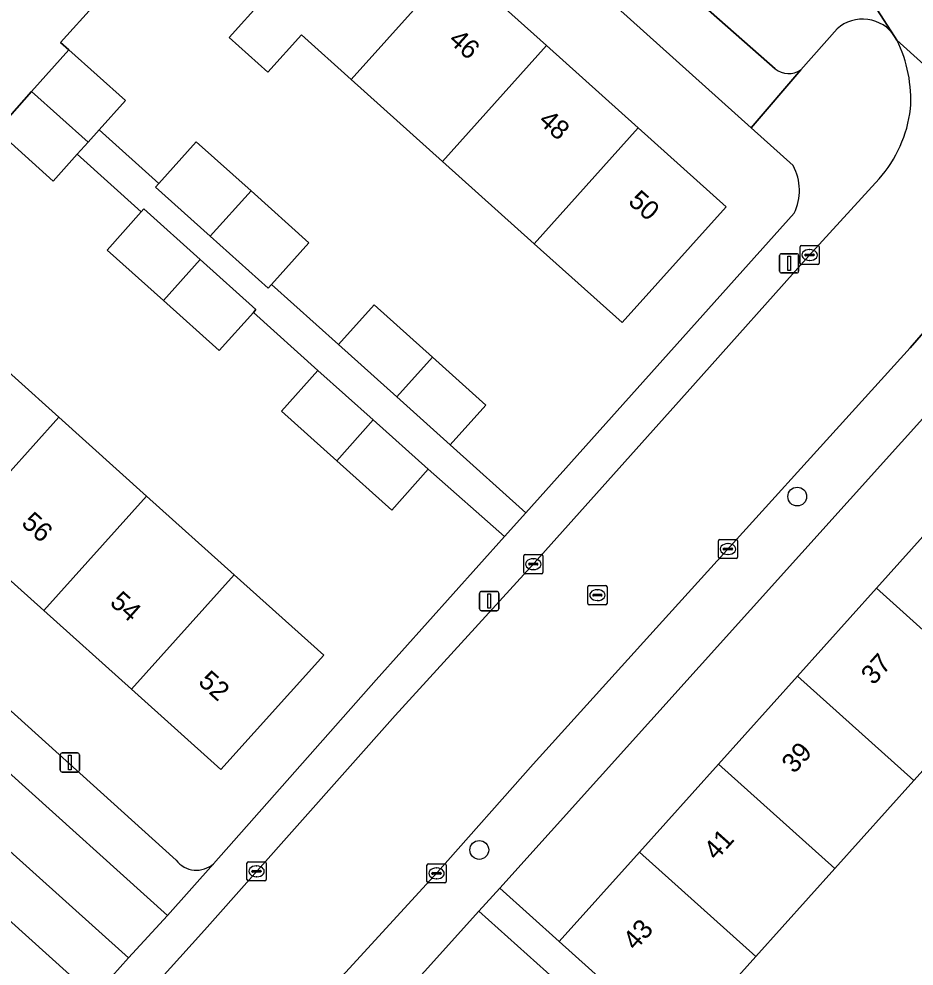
# Model space of a CAD drawing. Extents: x 159039 to 160102, y 381214 to 382524.
# Drawn here: x 159439.83 to 159486.33, y 382070.28 to 382119.49 of the extents above; entities that cross this region are included whole.
import ezdxf

# ---------------------------------------------------------------- set-up
doc = ezdxf.new("R2010")
doc.units = 0
for name, color, linetype in [('IMGEO_Boom', 7, 'Continuous'), ('IMGEO_Erf', 7, 'Continuous'), ('IMGEO_Groenvoorziening', 7, 'Continuous'), ('IMGEO_Kolk', 7, 'Continuous'), ('IMGEO_Lichtmast', 7, 'Continuous'), ('IMGEO_Pand', 7, 'Continuous'), ('IMGEO_Pand_nummerreeks', 7, 'Continuous'), ('IMGEO_Parkeervlak_open', 7, 'Continuous'), ('IMGEO_Rijbaan_lokaal_open', 7, 'Continuous'), ('IMGEO_Rioolput', 7, 'Continuous'), ('IMGEO_Voetpad_open', 7, 'Continuous')]:
    doc.layers.add(name, color=color, linetype=linetype)

msp = doc.modelspace()

# ---------------------------------------------------------------- linework, layer by layer
at = {"layer": 'IMGEO_Boom'}
for centre in [(159480.262, 382094.672), (159463.742, 382076.312)]:
    msp.add_circle(centre, 0.489, dxfattribs=at)
at = {"layer": 'IMGEO_Erf'}
for points in [[(159480.053, 382111.865), (159477.871, 382113.826), (159455.834, 382133.63), (159455.565, 382133.334), (159453.186, 382130.712), (159457.897, 382126.484), (159462.482, 382122.369), (159467.235, 382118.104), (159471.999, 382113.828), (159476.565, 382109.73), (159471.164, 382103.711), (159466.598, 382107.809), (159461.833, 382112.085), (159457.081, 382116.35), (159454.502, 382118.664), (159452.754, 382116.716), (159450.748, 382118.517), (159452.496, 382120.465), (159449.921, 382122.776)], [(159449.921, 382122.776), (159447.753, 382120.372), (159445.621, 382122.295), (159441.99, 382118.269), (159442.422, 382117.881), (159445.36, 382115.245), (159443.998, 382113.727), (159447.097, 382110.945), (159449.039, 382113.109), (159451.883, 382110.557), (159454.888, 382107.86), (159452.946, 382105.695), (159456.432, 382102.566), (159458.284, 382104.629), (159461.309, 382101.914), (159464.079, 382099.428), (159462.228, 382097.366), (159466.167, 382093.83), (159480.109, 382109.39)], [(159447.332, 382104.853), (159444.401, 382107.483), (159446.182, 382109.469), (159442.855, 382112.454), (159441.607, 382111.063), (159438.669, 382113.699), (159432.686, 382107.057), (159437.336, 382102.884), (159441.895, 382098.793), (159446.455, 382094.7), (159451.014, 382090.609), (159455.662, 382086.437), (159450.321, 382080.486), (159445.673, 382084.658), (159441.114, 382088.749), (159436.554, 382092.841), (159431.994, 382096.933), (159427.345, 382101.105), (159424.019, 382097.413), (159447.998, 382075.782)], [(159449.93, 382075.598), (159458.384, 382085.144), (159465.06, 382092.595), (159461.093, 382096.089), (159459.193, 382093.971), (159456.334, 382096.537), (159453.463, 382099.114), (159455.363, 382101.231), (159452.005, 382104.244), (159450.224, 382102.258), (159447.332, 382104.853)], [(159490.855, 382103.242), (159464.803, 382074.327), (159467.896, 382071.551), (159472.072, 382076.204), (159476.172, 382080.773), (159480.272, 382085.34), (159484.372, 382089.909), (159488.471, 382094.476)], [(159442.459, 382069.847), (159418.503, 382091.427), (159418.239, 382091.137), (159415.202, 382087.803), (159419.558, 382083.893), (159424.207, 382079.721), (159428.857, 382075.549), (159433.506, 382071.376), (159438.245, 382067.123), (159432.861, 382061.124), (159428.122, 382065.377), (159423.473, 382069.55), (159418.824, 382073.722), (159414.174, 382077.895)], [(159490.416, 382084.484), (159486.316, 382079.916), (159482.217, 382075.348), (159478.117, 382070.78), (159473.94, 382066.126), (159481.274, 382059.543), (159482.775, 382061.215), (159480.72, 382063.059), (159483.397, 382066.042), (159485.922, 382068.855), (159487.977, 382067.011)]]:
    msp.add_lwpolyline(points, dxfattribs=at)
msp.add_lwpolyline([(159464.008, 382064.367), (159468.237, 382069.079), (159463.725, 382073.13), (159446.933, 382054.493), (159451.482, 382050.41), (159455.709, 382055.12), (159459.858, 382059.743)], close=True, dxfattribs=at)
for centre, radius, start, end in [((159477.607, 382110.572), 2.767, 334.725, 27.8673), ((159449.048, 382076.575), 1.316, 217.0622, 312.0572)]:
    msp.add_arc(centre, radius, start, end, dxfattribs=at)
at = {"layer": 'IMGEO_Groenvoorziening'}
msp.add_lwpolyline([(159438.669, 382113.699), (159440.485, 382115.723), (159442.422, 382117.881), (159441.99, 382118.269), (159445.621, 382122.295), (159447.785, 382124.693), (159445.306, 382126.931), (159450.694, 382132.935), (159453.186, 382130.712), (159455.565, 382133.334), (159455.834, 382133.63), (159457.882, 382135.885), (159453.41, 382139.902), (159447.77, 382133.461), (159440.797, 382126.746), (159434.692, 382130.55)], dxfattribs=at)
at = {"layer": 'IMGEO_Kolk'}
for p, q in [((159480.405, 382106.797), (159480.405, 382107.649)), ((159480.48, 382107.723), (159481.332, 382107.723)), ((159480.893, 382107.503), (159480.918, 382107.503)), ((159481.406, 382107.649), (159481.406, 382106.797)), ((159480.664, 382107.217), (159480.664, 382107.229)), ((159481.102, 382107.18), (159480.704, 382107.18)), ((159480.707, 382107.266), (159481.105, 382107.266)), ((159480.916, 382106.943), (159480.891, 382106.943)), ((159481.148, 382107.229), (159481.148, 382107.217)), ((159481.332, 382106.723), (159480.48, 382106.723)), ((159476.162, 382091.521), (159476.162, 382092.373)), ((159476.237, 382092.447), (159477.089, 382092.447)), ((159476.65, 382092.227), (159476.675, 382092.227)), ((159477.163, 382092.373), (159477.163, 382091.521)), ((159466.124, 382091.661), (159466.976, 382091.661)), ((159476.421, 382091.941), (159476.421, 382091.953)), ((159476.859, 382091.904), (159476.461, 382091.904)), ((159476.464, 382091.99), (159476.862, 382091.99)), ((159476.673, 382091.667), (159476.648, 382091.667)), ((159476.905, 382091.953), (159476.905, 382091.941)), ((159466.049, 382090.735), (159466.049, 382091.587)), ((159466.308, 382091.155), (159466.308, 382091.167)), ((159466.746, 382091.118), (159466.348, 382091.118)), ((159466.351, 382091.204), (159466.749, 382091.204)), ((159466.537, 382091.441), (159466.562, 382091.441)), ((159466.792, 382091.167), (159466.792, 382091.155)), ((159467.05, 382091.587), (159467.05, 382090.735)), ((159477.089, 382091.447), (159476.237, 382091.447)), ((159466.976, 382090.661), (159466.124, 382090.661)), ((159466.56, 382090.881), (159466.535, 382090.881)), ((159451.671, 382074.775), (159451.671, 382075.627)), ((159451.746, 382075.701), (159452.598, 382075.701)), ((159452.159, 382075.481), (159452.184, 382075.481)), ((159452.672, 382075.627), (159452.672, 382074.775)), ((159461.023, 382074.67), (159461.023, 382075.522)), ((159461.098, 382075.596), (159461.95, 382075.596)), ((159461.511, 382075.376), (159461.536, 382075.376)), ((159462.024, 382075.522), (159462.024, 382074.67)), ((159451.93, 382075.195), (159451.93, 382075.207)), ((159452.368, 382075.158), (159451.97, 382075.158)), ((159451.973, 382075.244), (159452.371, 382075.244)), ((159452.182, 382074.921), (159452.157, 382074.921)), ((159452.414, 382075.207), (159452.414, 382075.195)), ((159461.282, 382075.09), (159461.282, 382075.102)), ((159461.72, 382075.053), (159461.322, 382075.053)), ((159461.325, 382075.139), (159461.723, 382075.139)), ((159461.766, 382075.102), (159461.766, 382075.09)), ((159452.598, 382074.701), (159451.746, 382074.701)), ((159461.95, 382074.596), (159461.098, 382074.596)), ((159461.534, 382074.816), (159461.509, 382074.816))]:
    msp.add_line(p, q, dxfattribs=at)
for points in [[(159480.405, 382106.797), (159480.405, 382107.649)], [(159480.48, 382107.723), (159481.332, 382107.723)], [(159481.406, 382107.649), (159481.406, 382106.797)], [(159481.332, 382106.723), (159480.48, 382106.723)], [(159476.162, 382091.521), (159476.162, 382092.373)], [(159476.237, 382092.447), (159477.089, 382092.447)], [(159477.163, 382092.373), (159477.163, 382091.521)], [(159466.124, 382091.661), (159466.976, 382091.661)], [(159466.049, 382090.735), (159466.049, 382091.587)], [(159467.05, 382091.587), (159467.05, 382090.735)], [(159477.089, 382091.447), (159476.237, 382091.447)], [(159466.976, 382090.661), (159466.124, 382090.661)], [(159451.671, 382074.775), (159451.671, 382075.627)], [(159451.746, 382075.701), (159452.598, 382075.701)], [(159452.672, 382075.627), (159452.672, 382074.775)], [(159461.023, 382074.67), (159461.023, 382075.522)], [(159461.098, 382075.596), (159461.95, 382075.596)], [(159462.024, 382075.522), (159462.024, 382074.67)], [(159452.598, 382074.701), (159451.746, 382074.701)], [(159461.95, 382074.596), (159461.098, 382074.596)]]:
    msp.add_lwpolyline(points, dxfattribs=at)
for centre, radius, start, end in [((159480.482, 382107.647), 0.0765, 91.552, 178.448), ((159480.482, 382107.647), 0.0765, 91.552, 178.448), ((159481.33, 382107.647), 0.0765, 1.552, 88.448), ((159481.33, 382107.647), 0.0765, 1.552, 88.448), ((159480.704, 382107.226), 0.0403, 85.8775, 175.7526), ((159480.701, 382107.216), 0.0366, 178.938, 274.7102), ((159481.105, 382107.223), 0.043, 264.8664, 352.4533), ((159481.109, 382107.228), 0.0386, 1.7309, 96.639), ((159480.482, 382106.799), 0.0765, 181.552, 268.448), ((159480.482, 382106.799), 0.0765, 181.552, 268.448), ((159481.33, 382106.799), 0.0765, 271.552, 358.448), ((159481.33, 382106.799), 0.0765, 271.552, 358.448), ((159476.239, 382092.371), 0.0765, 91.552, 178.448), ((159476.239, 382092.371), 0.0765, 91.552, 178.448), ((159477.087, 382092.371), 0.0765, 1.552, 88.448), ((159477.087, 382092.371), 0.0765, 1.552, 88.448), ((159466.126, 382091.585), 0.0765, 91.552, 178.448), ((159466.126, 382091.585), 0.0765, 91.552, 178.448), ((159466.974, 382091.585), 0.0765, 1.552, 88.448), ((159466.974, 382091.585), 0.0765, 1.552, 88.448), ((159476.461, 382091.95), 0.0403, 85.8775, 175.7526), ((159476.458, 382091.94), 0.0366, 178.938, 274.7102), ((159476.862, 382091.947), 0.043, 264.8664, 352.4533), ((159476.866, 382091.952), 0.0386, 1.7309, 96.639), ((159466.348, 382091.164), 0.0403, 85.8775, 175.7526), ((159466.345, 382091.154), 0.0366, 178.938, 274.7102), ((159466.749, 382091.161), 0.043, 264.8664, 352.4533), ((159466.753, 382091.166), 0.0386, 1.7309, 96.639), ((159476.239, 382091.523), 0.0765, 181.552, 268.448), ((159476.239, 382091.523), 0.0765, 181.552, 268.448), ((159477.087, 382091.523), 0.0765, 271.552, 358.448), ((159477.087, 382091.523), 0.0765, 271.552, 358.448), ((159466.126, 382090.737), 0.0765, 181.552, 268.448), ((159466.126, 382090.737), 0.0765, 181.552, 268.448), ((159466.974, 382090.737), 0.0765, 271.552, 358.448), ((159466.974, 382090.737), 0.0765, 271.552, 358.448), ((159451.748, 382075.625), 0.0765, 91.552, 178.448), ((159451.748, 382075.625), 0.0765, 91.552, 178.448), ((159452.596, 382075.625), 0.0765, 1.552, 88.448), ((159452.596, 382075.625), 0.0765, 1.552, 88.448), ((159461.1, 382075.52), 0.0765, 91.552, 178.448), ((159461.1, 382075.52), 0.0765, 91.552, 178.448), ((159461.948, 382075.52), 0.0765, 1.552, 88.448), ((159461.948, 382075.52), 0.0765, 1.552, 88.448), ((159451.97, 382075.204), 0.0403, 85.8775, 175.7526), ((159451.967, 382075.194), 0.0366, 178.938, 274.7102), ((159452.371, 382075.201), 0.043, 264.8664, 352.4533), ((159452.375, 382075.206), 0.0386, 1.7309, 96.639), ((159461.322, 382075.099), 0.0403, 85.8775, 175.7526), ((159461.319, 382075.089), 0.0366, 178.938, 274.7102), ((159461.723, 382075.096), 0.043, 264.8664, 352.4533), ((159461.727, 382075.101), 0.0386, 1.7309, 96.639), ((159451.748, 382074.777), 0.0765, 181.552, 268.448), ((159451.748, 382074.777), 0.0765, 181.552, 268.448), ((159452.596, 382074.777), 0.0765, 271.552, 358.448), ((159452.596, 382074.777), 0.0765, 271.552, 358.448), ((159461.1, 382074.672), 0.0765, 181.552, 268.448), ((159461.1, 382074.672), 0.0765, 181.552, 268.448), ((159461.948, 382074.672), 0.0765, 271.552, 358.448), ((159461.948, 382074.672), 0.0765, 271.552, 358.448)]:
    msp.add_arc(centre, radius, start, end, dxfattribs=at)
for centre, major_axis, ratio, start_param, end_param in [((159480.892, 382107.223), (-0.387, 0.002), 0.722429, 4.712389, 7.853982), ((159480.917, 382107.223), (-0.39, 0.002), 0.717154, 1.570796, 4.712389), ((159476.649, 382091.947), (-0.387, 0.002), 0.722429, 4.712389, 7.853982), ((159476.674, 382091.947), (-0.39, 0.002), 0.717154, 1.570796, 4.712389), ((159466.536, 382091.161), (-0.387, 0.002), 0.722429, 4.712389, 7.853982), ((159466.561, 382091.161), (-0.39, 0.002), 0.717154, 1.570796, 4.712389), ((159452.158, 382075.201), (-0.387, 0.002), 0.722429, 4.712389, 7.853982), ((159452.183, 382075.201), (-0.39, 0.002), 0.717154, 1.570796, 4.712389), ((159461.51, 382075.096), (-0.387, 0.002), 0.722429, 4.712389, 7.853982), ((159461.535, 382075.096), (-0.39, 0.002), 0.717154, 1.570796, 4.712389)]:
    msp.add_ellipse(centre, major_axis=major_axis, ratio=ratio, start_param=start_param, end_param=end_param, dxfattribs=at)
at = {"layer": 'IMGEO_Lichtmast'}
for p, q in [((159479.345, 382106.392), (159479.345, 382107.192)), ((159479.345, 382107.192), (159479.345, 382106.392)), ((159479.445, 382107.292), (159480.235, 382107.292)), ((159480.235, 382107.292), (159479.445, 382107.292)), ((159480.335, 382107.192), (159480.335, 382106.392)), ((159480.335, 382106.392), (159480.335, 382107.192)), ((159480.235, 382106.292), (159479.445, 382106.292)), ((159479.445, 382106.292), (159480.235, 382106.292)), ((159463.76, 382088.844), (159463.76, 382089.644)), ((159463.76, 382089.644), (159463.76, 382088.844)), ((159463.86, 382089.744), (159464.65, 382089.744)), ((159464.65, 382089.744), (159463.86, 382089.744)), ((159464.75, 382089.644), (159464.75, 382088.844)), ((159464.75, 382088.844), (159464.75, 382089.644)), ((159464.65, 382088.744), (159463.86, 382088.744)), ((159463.86, 382088.744), (159464.65, 382088.744)), ((159442.075, 382081.357), (159442.865, 382081.357)), ((159442.865, 382081.357), (159442.075, 382081.357)), ((159441.975, 382080.457), (159441.975, 382081.257)), ((159441.975, 382081.257), (159441.975, 382080.457)), ((159442.965, 382081.257), (159442.965, 382080.457)), ((159442.965, 382080.457), (159442.965, 382081.257)), ((159442.865, 382080.357), (159442.075, 382080.357)), ((159442.075, 382080.357), (159442.865, 382080.357))]:
    msp.add_line(p, q, dxfattribs=at)
for points in [[(159479.765, 382107.167), (159479.915, 382107.167), (159479.915, 382106.417), (159479.765, 382106.417), (159479.765, 382107.167)], [(159464.18, 382089.619), (159464.33, 382089.619), (159464.33, 382088.869), (159464.18, 382088.869), (159464.18, 382089.619)], [(159442.395, 382081.232), (159442.545, 382081.232), (159442.545, 382080.482), (159442.395, 382080.482), (159442.395, 382081.232)]]:
    msp.add_lwpolyline(points, dxfattribs=at)
for centre, start, end in [((159479.445, 382107.192), 90, 180), ((159479.445, 382107.192), 90, 180), ((159480.235, 382107.192), 0, 90), ((159480.235, 382107.192), 360, 90), ((159479.445, 382106.392), 180, 270), ((159479.445, 382106.392), 180, 270), ((159480.235, 382106.392), 270, 0), ((159480.235, 382106.392), 270, 0), ((159463.86, 382089.644), 90, 180), ((159463.86, 382089.644), 90, 180), ((159464.65, 382089.644), 0, 90), ((159464.65, 382089.644), 360, 90), ((159463.86, 382088.844), 180, 270), ((159463.86, 382088.844), 180, 270), ((159464.65, 382088.844), 270, 0), ((159464.65, 382088.844), 270, 0), ((159442.075, 382081.257), 90, 180), ((159442.075, 382081.257), 90, 180), ((159442.865, 382081.257), 0, 90), ((159442.865, 382081.257), 360, 90), ((159442.075, 382080.457), 180, 270), ((159442.075, 382080.457), 180, 270), ((159442.865, 382080.457), 270, 0), ((159442.865, 382080.457), 270, 0)]:
    msp.add_arc(centre, 0.1, start, end, dxfattribs=at)
at = {"layer": 'IMGEO_Pand'}
for points in [[(159457.081, 382116.35), (159462.482, 382122.369), (159457.897, 382126.484), (159452.496, 382120.465), (159450.748, 382118.517), (159452.754, 382116.716), (159454.502, 382118.664)], [(159467.235, 382118.104), (159462.482, 382122.369), (159457.081, 382116.35), (159461.833, 382112.085)], [(159442.422, 382117.881), (159440.485, 382115.723), (159443.423, 382113.087), (159443.998, 382113.727), (159445.36, 382115.245)], [(159466.598, 382107.809), (159471.999, 382113.828), (159467.235, 382118.104), (159461.833, 382112.085)], [(159440.485, 382115.723), (159438.669, 382113.699), (159441.607, 382111.063), (159442.855, 382112.454), (159443.423, 382113.087)], [(159466.598, 382107.809), (159471.164, 382103.711), (159476.565, 382109.73), (159471.999, 382113.828)], [(159447.097, 382110.945), (159446.924, 382110.752), (159449.768, 382108.2), (159451.883, 382110.557), (159449.039, 382113.109)], [(159451.883, 382110.557), (159449.768, 382108.2), (159452.773, 382105.503), (159452.946, 382105.695), (159454.888, 382107.86)], [(159446.182, 382109.469), (159444.401, 382107.483), (159447.332, 382104.853), (159449.247, 382106.986), (159446.315, 382109.617)], [(159449.247, 382106.986), (159447.332, 382104.853), (159450.224, 382102.258), (159452.005, 382104.244), (159452.138, 382104.392)], [(159461.309, 382101.914), (159458.284, 382104.629), (159456.432, 382102.566), (159459.458, 382099.852)], [(159437.336, 382102.884), (159431.994, 382096.933), (159436.554, 382092.841), (159441.895, 382098.793)], [(159461.309, 382101.914), (159459.458, 382099.852), (159462.228, 382097.366), (159464.079, 382099.428)], [(159458.235, 382098.654), (159455.363, 382101.231), (159453.463, 382099.114), (159456.334, 382096.537)], [(159441.895, 382098.793), (159436.554, 382092.841), (159441.114, 382088.749), (159446.455, 382094.7)], [(159458.235, 382098.654), (159456.334, 382096.537), (159459.193, 382093.971), (159461.093, 382096.089)], [(159445.673, 382084.658), (159451.014, 382090.609), (159446.455, 382094.7), (159441.114, 382088.749)], [(159490.416, 382084.484), (159494.515, 382089.052), (159488.471, 382094.476), (159484.372, 382089.909)], [(159445.673, 382084.658), (159450.321, 382080.486), (159455.662, 382086.437), (159451.014, 382090.609)], [(159490.416, 382084.484), (159484.372, 382089.909), (159480.272, 382085.34), (159486.316, 382079.916)], [(159476.172, 382080.773), (159482.217, 382075.348), (159486.316, 382079.916), (159480.272, 382085.34)], [(159476.172, 382080.773), (159472.072, 382076.204), (159478.117, 382070.78), (159482.217, 382075.348)], [(159472.072, 382076.204), (159467.896, 382071.551), (159471.617, 382068.211), (159473.94, 382066.126), (159478.117, 382070.78)]]:
    msp.add_lwpolyline(points, close=True, dxfattribs=at)
at = {"layer": 'IMGEO_Parkeervlak_open'}
for points in [[(159468.775, 382126.021), (159471.454, 382123.647), (159479.122, 382116.902)], [(159485.323, 382118.584), (159484.401, 382119.995)], [(159480.451, 382116.848), (159482.338, 382118.979)]]:
    msp.add_lwpolyline(points, dxfattribs=at)
for centre, radius, start, end in [((159483.659, 382117.482), 1.996, 33.5081, 131.4158), ((159479.822, 382117.749), 1.099, 230.423, 304.9235)]:
    msp.add_arc(centre, radius, start, end, dxfattribs=at)
at = {"layer": 'IMGEO_Rijbaan_lokaal_open'}
for points in [[(159488.063, 382123.632), (159484.401, 382119.995), (159485.323, 382118.584), (159485.444, 382118.39), (159495.956, 382108.912)], [(159495.956, 382108.912), (159485.444, 382118.39)], [(159484.51, 382111.174), (159481.021, 382107.349), (159474.838, 382100.428), (159466.594, 382091.206), (159459.375, 382083.3), (159449.46, 382072.146), (159446.424, 382068.776), (159443.761, 382065.82), (159436.593, 382057.833), (159429.233, 382049.65), (159421.179, 382040.701), (159414.041, 382032.697), (159412.333, 382030.791), (159417.471, 382026.041), (159418.427, 382027.145), (159421.101, 382030.063), (159436.695, 382047.561), (159444.758, 382056.431), (159447.825, 382059.867), (159456.22, 382069.32), (159461.578, 382075.157), (159466.546, 382080.765), (159473.262, 382088.194)], [(159473.262, 382088.194), (159486.13, 382102.405), (159490.537, 382107.476)]]:
    msp.add_lwpolyline(points, dxfattribs=at)
msp.add_lwpolyline([(159426.476, 382091.859), (159422.172, 382095.85), (159421.139, 382094.706), (159420.122, 382093.578), (159424.405, 382089.668), (159432.474, 382082.409), (159445.513, 382070.713), (159447.544, 382072.913), (159439.286, 382080.355)], close=True, dxfattribs=at)
for centre, radius, start, end in [((159479.046, 382115.275), 7.116, 356.2989, 25.9569), ((159479.404, 382115.658), 6.796, 318.7125, 352.8817)]:
    msp.add_arc(centre, radius, start, end, dxfattribs=at)
at = {"layer": 'IMGEO_Rioolput'}
for p, q in [((159469.379, 382089.125), (159469.379, 382089.977)), ((159469.454, 382090.051), (159470.306, 382090.051)), ((159469.867, 382089.831), (159469.892, 382089.831)), ((159470.38, 382089.977), (159470.38, 382089.125)), ((159469.638, 382089.545), (159469.638, 382089.557)), ((159470.076, 382089.508), (159469.678, 382089.508)), ((159469.681, 382089.594), (159470.079, 382089.594)), ((159469.89, 382089.271), (159469.865, 382089.271)), ((159470.122, 382089.557), (159470.122, 382089.545)), ((159470.306, 382089.051), (159469.454, 382089.051))]:
    msp.add_line(p, q, dxfattribs=at)
for points in [[(159469.379, 382089.125), (159469.379, 382089.977)], [(159469.454, 382090.051), (159470.306, 382090.051)], [(159470.38, 382089.977), (159470.38, 382089.125)], [(159470.306, 382089.051), (159469.454, 382089.051)]]:
    msp.add_lwpolyline(points, dxfattribs=at)
for centre, radius, start, end in [((159469.456, 382089.975), 0.0765, 91.552, 178.448), ((159469.456, 382089.975), 0.0765, 91.552, 178.448), ((159470.304, 382089.975), 0.0765, 1.552, 88.448), ((159470.304, 382089.975), 0.0765, 1.552, 88.448), ((159469.678, 382089.554), 0.0403, 85.8775, 175.7526), ((159469.675, 382089.544), 0.0366, 178.938, 274.7102), ((159470.079, 382089.551), 0.043, 264.8664, 352.4533), ((159470.083, 382089.556), 0.0386, 1.7309, 96.639), ((159469.456, 382089.127), 0.0765, 181.552, 268.448), ((159469.456, 382089.127), 0.0765, 181.552, 268.448), ((159470.304, 382089.127), 0.0765, 271.552, 358.448), ((159470.304, 382089.127), 0.0765, 271.552, 358.448)]:
    msp.add_arc(centre, radius, start, end, dxfattribs=at)
for centre, major_axis, ratio, start_param, end_param in [((159469.866, 382089.551), (-0.387, 0.002), 0.722429, 4.712389, 7.853982), ((159469.891, 382089.551), (-0.39, 0.002), 0.717154, 1.570796, 4.712389)]:
    msp.add_ellipse(centre, major_axis=major_axis, ratio=ratio, start_param=start_param, end_param=end_param, dxfattribs=at)
at = {"layer": 'IMGEO_Voetpad_open'}
for points in [[(159464.142, 382130.262), (159463.715, 382130.646), (159457.882, 382135.885), (159455.834, 382133.63), (159477.871, 382113.826), (159480.451, 382116.848)], [(159479.122, 382116.902), (159471.454, 382123.647)], [(159482.338, 382118.979), (159480.451, 382116.848), (159477.871, 382113.826), (159480.053, 382111.865)], [(159485.444, 382118.39), (159485.323, 382118.584)], [(159405.075, 382022.706), (159408.179, 382026.131), (159408.537, 382026.522), (159410.311, 382028.535), (159412.333, 382030.791), (159414.041, 382032.697), (159421.179, 382040.701), (159429.233, 382049.65), (159436.593, 382057.833), (159443.761, 382065.82), (159446.424, 382068.776), (159449.46, 382072.146), (159459.375, 382083.3), (159466.594, 382091.206), (159474.838, 382100.428), (159481.021, 382107.349), (159484.51, 382111.174)], [(159480.109, 382109.39), (159466.167, 382093.83), (159465.06, 382092.595), (159458.384, 382085.144), (159449.93, 382075.598), (159447.544, 382072.913), (159445.513, 382070.713), (159442.922, 382067.79)], [(159463.725, 382073.13), (159464.803, 382074.327), (159490.855, 382103.242), (159495.956, 382108.912)], [(159490.537, 382107.476), (159486.13, 382102.405), (159473.262, 382088.194), (159466.546, 382080.765), (159461.578, 382075.157), (159456.22, 382069.32), (159447.825, 382059.867), (159444.758, 382056.431), (159436.695, 382047.561), (159421.101, 382030.063), (159418.427, 382027.145), (159417.471, 382026.041)], [(159424.019, 382097.413), (159423.442, 382097.934), (159421.535, 382095.926), (159420.742, 382095.065), (159421.139, 382094.706), (159422.172, 382095.85), (159426.476, 382091.859), (159439.286, 382080.355), (159447.544, 382072.913), (159449.93, 382075.598)], [(159447.998, 382075.782), (159424.019, 382097.413)], [(159432.474, 382082.409), (159424.405, 382089.668), (159420.122, 382093.578), (159421.139, 382094.706), (159420.742, 382095.065), (159418.453, 382092.583), (159417.632, 382091.692), (159418.239, 382091.137), (159418.503, 382091.427), (159442.459, 382069.847)], [(159442.922, 382067.79), (159445.513, 382070.713), (159432.474, 382082.409)], [(159486.345, 382065.192), (159485.453, 382064.198), (159482.775, 382061.215), (159481.274, 382059.543), (159473.94, 382066.126), (159471.617, 382068.211), (159467.896, 382071.551), (159464.803, 382074.327), (159463.725, 382073.13), (159468.237, 382069.079), (159471.956, 382065.74), (159473.11, 382064.705), (159480.069, 382057.941), (159480.455, 382058.371), (159482.896, 382056.181), (159478.535, 382051.321), (159475.967, 382048.46), (159475.73, 382048.672), (159475.507, 382048.437), (159472.549, 382044.979), (159470.133, 382042.173)], [(159415.844, 382019.716), (159420.759, 382025.224), (159440.696, 382047.571), (159445.905, 382053.353), (159446.933, 382054.493), (159463.725, 382073.13)]]:
    msp.add_lwpolyline(points, dxfattribs=at)
msp.add_lwpolyline([(159452.946, 382105.695), (159452.773, 382105.503), (159449.768, 382108.2), (159446.924, 382110.752), (159447.097, 382110.945), (159443.998, 382113.727), (159443.423, 382113.087), (159442.855, 382112.454), (159446.182, 382109.469), (159446.315, 382109.617), (159449.247, 382106.986), (159452.138, 382104.392), (159452.005, 382104.244), (159455.363, 382101.231), (159458.235, 382098.654), (159461.093, 382096.089), (159465.06, 382092.595), (159466.167, 382093.83), (159462.228, 382097.366), (159459.458, 382099.852), (159456.432, 382102.566)], close=True, dxfattribs=at)
for centre, radius, start, end in [((159483.659, 382117.482), 1.996, 33.5081, 131.4158), ((159479.046, 382115.275), 7.116, 356.2989, 25.9569), ((159479.822, 382117.749), 1.099, 230.423, 304.9235), ((159479.404, 382115.658), 6.796, 318.7125, 352.8817), ((159477.607, 382110.572), 2.767, 334.725, 27.8673), ((159449.048, 382076.575), 1.316, 217.0622, 312.0572)]:
    msp.add_arc(centre, radius, start, end, dxfattribs=at)

# ---------------------------------------------------------------- texts
at = {"layer": 'IMGEO_Pand_nummerreeks'}
for s, rotation, p in [('46', 318.0929, (159462.092, 382118.312)), ('48', 318.0929, (159466.761, 382114.121)), ('50', 318.0929, (159471.428, 382109.933)), ('56', 318.0947, (159439.901, 382093.223)), ('54', 318.0947, (159444.496, 382089.099)), ('37', 48.0929, (159484.226, 382084.835)), ('52', 318.0947, (159449.089, 382084.977)), ('39', 48.0929, (159480.1, 382080.238)), ('41', 48.0929, (159476.05, 382075.725)), ('43', 48.0929, (159471.848, 382071.044))]:
    msp.add_text(s, height=1, rotation=rotation, dxfattribs=at).set_placement(p)

doc.saveas('drawing.dxf')
